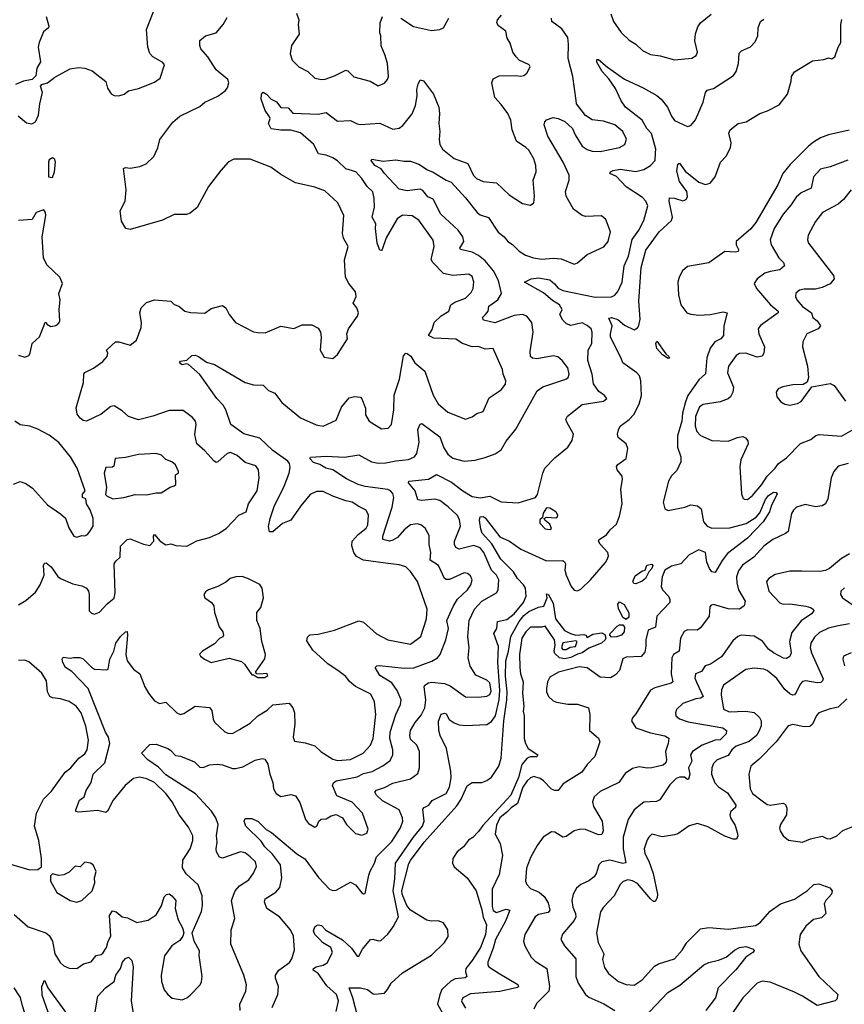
# Model space of a CAD drawing. Extents: x 1839239 to 1929705, y 762242 to 910352.
# Tile 394 of 429: x 1915513 to 1920602, y 876704 to 882785. Entities that reach past the tile are written whole.
import ezdxf

# ---------------------------------------------------------------- set-up
doc = ezdxf.new("R2010")
doc.units = 0

msp = doc.modelspace()

# ---------------------------------------------------------------- linework, layer by layer
at = {"layer": '0CON10XD'}
for points in [[(1915502.3, 882192.3), (1915555, 882148.8), (1915588.3, 882141.7), (1915610, 882155), (1915628, 882195), (1915635.8, 882265), (1915653.8, 882335), (1915640, 882375), (1915650, 882385), (1915685, 882396.2), (1915730.3, 882429.7), (1915825, 882482), (1915875, 882490), (1915915, 882486.7), (1915959.7, 882469.7), (1916044.3, 882404.3), (1916055, 882362.5), (1916077.3, 882327.3), (1916096, 882316), (1916125, 882315.8), (1916157.5, 882325), (1916185, 882346.7), (1916245, 882360), (1916345, 882400), (1916378.8, 882425), (1916406.3, 882506.3), (1916395, 882521.4), (1916333.3, 882555), (1916315, 882576.7), (1916302.5, 882615), (1916295.4, 882725), (1916355, 882876.7)], [(1915676.7, 882805), (1915692.5, 882745), (1915690, 882735), (1915659.3, 882710.7), (1915632, 882645), (1915627.5, 882615), (1915640, 882525), (1915618.8, 882485), (1915611.7, 882438.3), (1915590, 882415), (1915535, 882405.8), (1915486.1, 882383.9)], [(1915505, 879170.8), (1915551.1, 879198.9), (1915609.4, 879250.6), (1915638.1, 879295), (1915662.9, 879355), (1915660, 879415), (1915665, 879429.2), (1915675, 879431.4), (1915706.9, 879406.9), (1915746.9, 879346.9), (1915763.4, 879333.4), (1915840.3, 879300.3), (1915895, 879289.2), (1915925, 879273.8), (1915936.8, 879256.8), (1915941.4, 879235), (1915940.8, 879135), (1915955, 879120), (1915975, 879114.2), (1916005, 879126), (1916051.7, 879178.3), (1916075, 879196), (1916095, 879213.3), (1916102.5, 879245), (1916095.8, 879425), (1916105, 879441.2), (1916132.9, 879465), (1916135, 879533.3), (1916175, 879575.6), (1916195, 879579.4), (1916275.9, 879545.9), (1916315, 879538), (1916340, 879565), (1916338, 879595), (1916345, 879606), (1916379.4, 879565), (1916415, 879541.2), (1916445, 879548.8), (1916477, 879537), (1916545, 879534.2), (1916605, 879567.5), (1916685, 879587.1), (1916738.6, 879611.4), (1916787.4, 879642.6), (1916866, 879725), (1916910, 879745), (1916924.6, 879795.4), (1916977.5, 879875), (1916989.5, 879955), (1916985.6, 880005.6), (1916970.5, 880030.5), (1916905, 880050), (1916855, 880093.3), (1916813, 880113), (1916793.1, 880106.9), (1916735, 880054.3), (1916725, 880051.4), (1916709.8, 880059.8), (1916655, 880121.9), (1916605.3, 880165.3), (1916593.6, 880223.6), (1916600.9, 880285), (1916596.7, 880305), (1916578.8, 880328.8), (1916521.7, 880371.7), (1916435, 880370.8), (1916335, 880335.6), (1916245, 880312.9), (1916184, 880334), (1916145, 880369.2), (1916095, 880400.8), (1916075, 880395.8), (1916015, 880349.2), (1915925, 880306), (1915905, 880310), (1915885, 880324), (1915867.9, 880347.9), (1915861.7, 880388.3), (1915906.4, 880543.6), (1915908.6, 880595), (1915915, 880605.7), (1915967.8, 880632.2), (1916025.9, 880674.1), (1916052.5, 880705), (1916056.2, 880725), (1916047.5, 880745), (1916052.7, 880747.3), (1916103.6, 880796.4), (1916125, 880796), (1916195, 880774.6), (1916234, 880805), (1916261.9, 880885), (1916264.2, 880915), (1916254, 880975), (1916262, 881005), (1916295, 881038), (1916345, 881055.8), (1916445, 881046.7), (1916465, 881026.7), (1916495, 881016.7), (1916532.5, 880985), (1916566.1, 880976.1), (1916655, 880973.1), (1916695, 881000.8), (1916765, 881019.2), (1916785, 881006.2), (1916806, 880965), (1916844.5, 880914.5), (1916955, 880858), (1916982.7, 880852.7), (1917028.3, 880851.7), (1917125, 880892.5), (1917205, 880878), (1917255, 880900), (1917315, 880900), (1917355, 880880), (1917368.8, 880855), (1917374, 880825), (1917366.2, 880745), (1917390.7, 880700.7), (1917445, 880693.3), (1917475, 880716.7), (1917536.7, 880815), (1917532, 880845), (1917542, 880875), (1917596.7, 880955), (1917603.3, 880975), (1917593.3, 881005), (1917570, 881035), (1917589.2, 881075), (1917584.4, 881104.4), (1917544, 881155), (1917524.2, 881195), (1917517.7, 881302.3), (1917540, 881385), (1917511.2, 881435), (1917504.1, 881464.1), (1917512.9, 881575), (1917475.7, 881655), (1917395, 881729.2), (1917335, 881750.8), (1917215, 881778), (1917125, 881828.8), (1917062.5, 881875), (1916935, 881924.3), (1916835, 881924.3), (1916800, 881905), (1916753, 881853), (1916678.6, 881755), (1916607.5, 881625), (1916565, 881590), (1916542.3, 881582.3), (1916465, 881582), (1916392.9, 881547.1), (1916195, 881488.8), (1916167.5, 881495), (1916140.7, 881540.7), (1916133.3, 881605), (1916163.8, 881665), (1916169.2, 881735), (1916153.9, 881866.1), (1916165, 881873.3), (1916195, 881868), (1916255, 881879.2), (1916293.3, 881895), (1916340.5, 881939.5), (1916365.5, 881994.5), (1916378.1, 882045), (1916457.4, 882152.6), (1916500.3, 882189.7), (1916625, 882248.9), (1916655, 882275.8), (1916735, 882311.9), (1916780, 882345), (1916796, 882365), (1916802.5, 882395), (1916797.5, 882415), (1916725.8, 882475.8), (1916674, 882555), (1916630, 882605), (1916623.6, 882626.4), (1916625, 882657.5), (1916660, 882685), (1916725.8, 882705), (1916767.5, 882755), (1916792.3, 882797.7)], [(1916404.4, 876794.4), (1916426.2, 876765), (1916453.1, 876743.1), (1916515, 876731.2), (1916545, 876743.8), (1916565, 876760), (1916625.6, 876824.4), (1916635, 876842.5), (1916639.2, 876875), (1916620, 877005), (1916622.2, 877035), (1916590, 877095), (1916578, 877145), (1916635, 877277.5), (1916641.1, 877315), (1916639.5, 877375), (1916613, 877443), (1916540, 877510), (1916517.5, 877547.5), (1916519.4, 877595), (1916565, 877664), (1916580.9, 877715), (1916580.8, 877745), (1916555, 877797.5), (1916497.5, 877875), (1916454.4, 877955), (1916415, 878005.6), (1916345, 878074.6), (1916297.1, 878097.1), (1916252.1, 878107.9), (1916215, 878099.5), (1916163.6, 878056.4), (1916090, 877965), (1916055, 877896.7), (1916045, 877888.8), (1915995, 877900.6), (1915875, 877890), (1915860, 877895), (1915858.8, 877905), (1915882.5, 877965), (1915910.9, 877985), (1915922.3, 878025), (1915954.6, 878075), (1915965, 878125.6), (1916038.8, 878195), (1916069.5, 878315), (1916061.5, 878355), (1916041.9, 878385), (1915935, 878655.6), (1915835, 878760), (1915795, 878784.4), (1915777.8, 878815), (1915774.3, 878835.7), (1915781.2, 878848.8), (1915825, 878841.1), (1915845, 878845.6), (1915884.3, 878845.7), (1915905, 878838.1), (1915955, 878785.6), (1915973.8, 878775), (1916050.8, 878769.2), (1916058, 878775), (1916068.2, 878835), (1916092.7, 878885), (1916105.5, 878935), (1916135, 878975.8), (1916165, 879003.8), (1916175, 879006.2), (1916178.2, 878985), (1916167.2, 878865), (1916175.9, 878825), (1916215, 878773.5), (1916254.4, 878745), (1916284.5, 878665), (1916306.9, 878625), (1916345, 878579.2), (1916375, 878562.5), (1916415, 878570.8), (1916483.3, 878505), (1916505, 878494.7), (1916525, 878499.6), (1916595, 878545.6), (1916685, 878537.5), (1916699.3, 878519.3), (1916705.8, 878465.8), (1916715, 878446.7), (1916777.6, 878387.6), (1916797.8, 878377.8), (1916825, 878376.7), (1916868.3, 878401.8), (1916935, 878441.5), (1916983.2, 878486.8), (1917039, 878521), (1917075, 878554.3), (1917175, 878563.3), (1917198, 878535), (1917207.8, 878505), (1917210, 878435), (1917199.6, 878355), (1917209.2, 878329.2), (1917275, 878320), (1917335, 878301.4), (1917374.2, 878264.2), (1917445, 878218.8), (1917475, 878209.6), (1917553.3, 878216.7), (1917632, 878255), (1917678.2, 878305), (1917693.9, 878345), (1917711.5, 878495), (1917702.4, 878572.4), (1917678.9, 878618.9), (1917586, 878666), (1917548.5, 878698.5), (1917525, 878729.4), (1917485, 878758.9), (1917415, 878806.2), (1917321.2, 878891.2), (1917285, 878950), (1917288.8, 878971.2), (1917304.2, 878985.8), (1917355, 878990.5), (1917455, 879014.5), (1917605, 879072.5), (1917635, 879064.3), (1917715, 878991.9), (1917785, 878955.6), (1917925, 878927.8), (1917987.5, 878975), (1918023.3, 879085), (1918027.3, 879145), (1917967.1, 879315), (1917925, 879376.7), (1917896.2, 879406.2), (1917855, 879417.8), (1917771.1, 879428.9), (1917635, 879446.5), (1917590.8, 879470.8), (1917575.5, 879495), (1917562.5, 879535), (1917565.4, 879565), (1917600.9, 879605), (1917650, 879645), (1917661.8, 879665), (1917664.6, 879725), (1917651.9, 879755), (1917605, 879777.9), (1917565, 879806.2), (1917525, 879813.8), (1917445, 879842.1), (1917385, 879871.5), (1917345, 879870.6), (1917305, 879852.2), (1917247.1, 879782.9), (1917186.4, 879693.6), (1917135, 879673.3), (1917075, 879621.9), (1917055, 879621.2), (1917047.3, 879655), (1917059.2, 879705), (1917085, 879785.6), (1917142.9, 879897.1), (1917175.9, 879985), (1917181.1, 880018.9), (1917177.3, 880045), (1917167.9, 880057.9), (1917074.2, 880124.2), (1916995, 880200.4), (1916895, 880227.1), (1916815.8, 880285), (1916785.5, 880375), (1916768.5, 880405), (1916729.1, 880445), (1916625, 880592.9), (1916555, 880656), (1916545, 880660), (1916514.4, 880654.4), (1916498.8, 880665), (1916505, 880675.7), (1916545, 880683.3), (1916575, 880711.9), (1916595, 880713.6), (1916615.8, 880705.8), (1916665, 880670), (1916715.5, 880655.5), (1916905, 880544.3), (1916955, 880529.2), (1917015, 880528.8), (1917048.8, 880495), (1917087.8, 880477.8), (1917130.7, 880420.7), (1917245, 880326.9), (1917342.4, 880282.4), (1917385.6, 880274.4), (1917465, 880312.7), (1917498.8, 880391.2), (1917545, 880450), (1917578.3, 880458.3), (1917615, 880454), (1917625, 880443.3), (1917646.1, 880385), (1917647.5, 880345), (1917669.4, 880305), (1917745, 880258), (1917787.4, 880262.6), (1917807.5, 880285), (1917820.9, 880375), (1917822.8, 880467.2), (1917856.9, 880565), (1917880.4, 880709.6), (1917895, 880725.7), (1917905, 880724.4), (1917926.7, 880706.7), (1917950.8, 880665), (1918013.5, 880613.5), (1918065, 880466.2), (1918095, 880412.2), (1918155, 880360.8), (1918265, 880318.8), (1918305, 880332), (1918335, 880353.8), (1918374, 880365), (1918410.9, 880449.1), (1918485, 880500), (1918511.9, 880535), (1918513.6, 880555), (1918497.3, 880595), (1918492.9, 880625), (1918434, 880754), (1918385, 880750.5), (1918345, 880767.1), (1918305, 880765.3), (1918245.8, 880785.8), (1918205, 880811.1), (1918068.3, 880818.3), (1918036.2, 880835), (1918057.4, 880872.6), (1918070, 880915), (1918114.5, 880955.5), (1918160.6, 880985), (1918174.5, 881025), (1918199.1, 881040.9), (1918265, 881064.6), (1918298.9, 881101.1), (1918311.1, 881125), (1918316.2, 881166.2), (1918305, 881200), (1918285, 881213.3), (1918185, 881204.6), (1918128.2, 881218.2), (1918061.5, 881285), (1918051.8, 881305), (1918070, 881385), (1918065, 881424), (1917976.4, 881546.4), (1917935, 881574.5), (1917875, 881576.9), (1917842.9, 881555), (1917775, 881438), (1917749.2, 881365), (1917745, 881358.8), (1917735, 881361.2), (1917719.1, 881405), (1917708.5, 881495), (1917710.4, 881525), (1917687.9, 881565), (1917702.7, 881627.3), (1917700.9, 881680.9), (1917691.4, 881721.4), (1917657.5, 881755), (1917624.6, 881805), (1917587.1, 881845), (1917525.1, 881865.1), (1917475, 881913.5), (1917445, 881931.5), (1917405, 881948.6), (1917356.8, 881956.8), (1917325, 882015.4), (1917245.7, 882085.7), (1917185, 882103.6), (1917125, 882102.7), (1917065, 882110.6), (1917048.2, 882145), (1917057.5, 882175), (1917054.4, 882185), (1917027.9, 882225), (1917002.9, 882295), (1917004, 882325), (1917015, 882337.5), (1917035, 882326), (1917063.6, 882293.6), (1917097.9, 882277.9), (1917125, 882242.5), (1917170, 882240), (1917198.6, 882208.6), (1917355, 882201.8), (1917405, 882211.1), (1917475, 882158.1), (1917555, 882162.7), (1917595, 882141.1), (1917615, 882137.8), (1917735, 882145.6), (1917815, 882108.5), (1917855, 882115.6), (1917877.3, 882132.7), (1917935.8, 882204.2), (1917954.7, 882255), (1917966, 882315), (1917963.5, 882355), (1917972.8, 882387.2), (1917985, 882413.3), (1918005, 882408), (1918065.6, 882325), (1918098.5, 882245), (1918103.8, 882205), (1918098.8, 882145), (1918106.4, 882095), (1918100.9, 882045), (1918106.1, 882013.9), (1918122.9, 881985), (1918195, 881928.9), (1918277.8, 881897.8), (1918313, 881823), (1918332, 881805), (1918372.5, 881785), (1918455, 881776.7), (1918533.1, 881703.1), (1918615, 881649.2), (1918665, 881640), (1918685.8, 881654.2), (1918690.6, 881695), (1918682.2, 881795), (1918700.5, 881845), (1918697.3, 881885), (1918685.4, 881925), (1918655, 881978.6), (1918636.4, 881996.4), (1918579.5, 882035), (1918551.1, 882105), (1918543.8, 882163.8), (1918524.4, 882205), (1918485, 882261.4), (1918444.4, 882305), (1918425.7, 882395), (1918435, 882420), (1918472.4, 882437.6), (1918575, 882440.8), (1918605, 882436.2), (1918625, 882441.2), (1918643.3, 882455), (1918662.5, 882495), (1918656.1, 882506.1), (1918595.6, 882535.6), (1918575.8, 882555), (1918557.1, 882585), (1918539.7, 882639.7), (1918521.5, 882671.5), (1918513.4, 882713.4), (1918467.3, 882747.3), (1918456.9, 882765), (1918460.6, 882785), (1918486.2, 882813.8)], [(1917221.9, 882825), (1917234.4, 882785), (1917230.8, 882755), (1917236.9, 882695), (1917189.4, 882625), (1917182.2, 882575), (1917194.2, 882535), (1917236.2, 882495), (1917291.2, 882465), (1917335, 882424.3), (1917375, 882415.8), (1917397.5, 882417.5), (1917455, 882437.5), (1917525, 882472.9), (1917538.6, 882468.6), (1917575, 882432.9), (1917675, 882405.8), (1917725, 882376), (1917765, 882393.8), (1917782, 882415), (1917788.6, 882435), (1917782.2, 882515), (1917768.8, 882565), (1917743.3, 882623.3), (1917740.8, 882685), (1917734.4, 882705), (1917737.5, 882765), (1917751.2, 882805)], [(1917465, 876660), (1917479.7, 876725), (1917467.6, 876765), (1917408.4, 876818.4), (1917355, 876894.3), (1917324.3, 876915), (1917325.6, 876925), (1917342.2, 876935), (1917384.8, 876945.2), (1917409.7, 876960.3), (1917442.7, 877025), (1917432.7, 877055), (1917382.2, 877085), (1917365, 877103.9), (1917333.8, 877135), (1917325, 877157.5), (1917335, 877182.5), (1917345, 877191.2), (1917355, 877195.5), (1917375, 877191.1), (1917401.7, 877161.8), (1917505, 877102.6), (1917561.2, 877051.2), (1917595, 877002), (1917605, 877001.2), (1917628.8, 877045), (1917678, 877105), (1917692.5, 877107.5), (1917725, 877096.9), (1917741.9, 877098.1), (1917785, 877138.1), (1917817.7, 877182.3), (1917850, 877245), (1917816.7, 877405), (1917828.9, 877478.9), (1917831.6, 877575), (1917943, 877737), (1917998.4, 877805), (1918008.1, 877835), (1918000.4, 877909.6), (1918009.3, 877920.7), (1918037.1, 877935), (1918057.8, 877962.2), (1918145, 878006.7), (1918166.3, 878045), (1918175, 878102.5), (1918173.5, 878143.5), (1918147.7, 878285), (1918107.4, 878365), (1918098.8, 878395), (1918098.1, 878451.9), (1918114.8, 878495.2), (1918135, 878502.9), (1918145, 878497.5), (1918164.2, 878464.2), (1918193.5, 878443.5), (1918225, 878431.1), (1918265, 878426.2), (1918395, 878432.5), (1918425, 878451.1), (1918449.2, 878485), (1918471.8, 878585), (1918475.9, 878645), (1918462.9, 878815), (1918466.9, 878915), (1918438.9, 878995), (1918457.5, 879025), (1918462.4, 879067.6), (1918518.6, 879081.4), (1918565, 879116.5), (1918622.2, 879185), (1918637.5, 879225), (1918634, 879274), (1918622.7, 879295), (1918585, 879333.5), (1918560.7, 879375), (1918482.7, 879452.7), (1918427.5, 879547.5), (1918367.3, 879615), (1918357.8, 879637.8), (1918350, 879695), (1918354.5, 879715.5), (1918373.6, 879716.4), (1918385, 879708.8), (1918475, 879591.3), (1918535, 879563.8), (1918605.2, 879515.2), (1918765, 879443.2), (1918864.4, 879444.4), (1918875, 879437.8), (1918881.5, 879425), (1918876.7, 879385), (1918884.4, 879355), (1918915.5, 879285.5), (1918935, 879261.2), (1918955, 879258), (1918975, 879267.5), (1919034.7, 879325.3), (1919128.1, 879431.9), (1919141.5, 879455), (1919147.5, 879475), (1919142.3, 879495), (1919095, 879546.2), (1919084.7, 879565.3), (1919089.1, 879575), (1919135, 879602.8), (1919156.2, 879633.8), (1919195, 879668.6), (1919215, 879718.8), (1919231.9, 879795), (1919222.5, 879885), (1919233.8, 879945), (1919231.8, 879965), (1919200.6, 880005), (1919196.4, 880025), (1919205, 880038.2), (1919256.2, 880075), (1919265.9, 880135.9), (1919255.6, 880165), (1919207.1, 880205), (1919201.9, 880225), (1919207.4, 880252.6), (1919219.2, 880275), (1919274.7, 880315.3), (1919302.6, 880347.4), (1919335, 880410.8), (1919350, 880465), (1919345.8, 880555.8), (1919337.9, 880585), (1919322.1, 880605), (1919236.1, 880666.1), (1919224.5, 880694.5), (1919160, 880825), (1919158, 880845), (1919169.3, 880895), (1919148.8, 880941.2), (1919165, 880945.4), (1919205, 880934), (1919245, 880899.5), (1919305, 880870.6), (1919325, 880881.5), (1919334.3, 880895.7), (1919342.6, 880935), (1919333.5, 881046.5), (1919348, 881255), (1919378.1, 881361.9), (1919458.8, 881475), (1919535.3, 881545), (1919540.8, 881565), (1919520.4, 881665), (1919524, 881685), (1919555, 881682.3), (1919605, 881666.5), (1919625, 881674.3), (1919635, 881693.3), (1919630.7, 881725), (1919585.2, 881785), (1919568.7, 881848.7), (1919575, 881892.5), (1919585, 881900), (1919619.3, 881849.3), (1919705, 881782), (1919745, 881767.1), (1919775, 881775.6), (1919805.3, 881815), (1919837.4, 881905), (1919875.2, 881945), (1919900, 881995), (1919904.1, 882025), (1919888.5, 882085), (1919896.9, 882105), (1919946.6, 882143.4), (1919996.4, 882153.6), (1920080.9, 882205), (1920128.1, 882221.9), (1920200.6, 882259.4), (1920251.8, 882325), (1920274.5, 882405), (1920275.7, 882435), (1920295, 882462.5), (1920405, 882530.6), (1920475, 882540), (1920505, 882550), (1920525, 882544), (1920543.8, 882555), (1920563.3, 882615), (1920580, 882645), (1920580, 882755), (1920587, 882787)], [(1917865.3, 882795.3), (1917942.1, 882742.1), (1918055, 882719.2), (1918105, 882723.8), (1918128.8, 882735), (1918162, 882795)], [(1918135.4, 878685.4), (1918170.2, 878670.2), (1918265, 878602.5), (1918345, 878600.9), (1918395, 878606.9), (1918415, 878618.6), (1918422.7, 878637.3), (1918415, 878689.6), (1918395, 878706.9), (1918327.2, 878737.2), (1918292.2, 878792.2), (1918280, 878845), (1918286.4, 878905), (1918278.2, 878975), (1918287.5, 879075), (1918318.7, 879145), (1918365.5, 879195), (1918454.4, 879245), (1918466.4, 879265), (1918469.6, 879325), (1918455.5, 879355), (1918425.2, 879385), (1918376.4, 879495), (1918355, 879522.8), (1918315, 879536.8), (1918225, 879515.4), (1918203.6, 879525), (1918196.1, 879545), (1918196.7, 879565), (1918233.1, 879656.9), (1918227.7, 879697.7), (1918213.2, 879725), (1918157.3, 879777.3), (1918105, 879814.7), (1918075, 879823.7), (1917995, 879816.2), (1917970.5, 879820.5), (1917954.1, 879875), (1917912.5, 879925), (1917914, 879935), (1918035, 879947.1), (1918085, 879977.1), (1918178.4, 879928.4), (1918246.9, 879875), (1918305, 879840.7), (1918355, 879833.1), (1918415, 879843.1), (1918485, 879807.8), (1918589.3, 879800.7), (1918696.4, 879833.6), (1918707.5, 879852.5), (1918740.5, 879985), (1918754.4, 880015), (1918815, 880078.9), (1918895, 880146), (1918923.1, 880186.9), (1918930, 880225), (1918888.7, 880298.7), (1918884.3, 880315), (1918892.6, 880337.4), (1918985, 880408.5), (1919115, 880430), (1919136.7, 880445), (1919122.5, 880465), (1919087.9, 880487.9), (1919055, 880536), (1919045.9, 880595.9), (1919019.8, 880679.8), (1919021.8, 880745), (1919043.8, 880786.2), (1919045.5, 880855), (1919039.1, 880875), (1919015, 880897.3), (1918985, 880912.9), (1918915, 880896.9), (1918887.1, 880907.1), (1918865, 880930), (1918845.6, 880965), (1918861.5, 880995), (1918844.6, 881025), (1918800.7, 881050.7), (1918745, 881098.9), (1918627.5, 881165), (1918670, 881185), (1918715, 881191.8), (1918785, 881178.4), (1918814.3, 881154.3), (1918835, 881127.1), (1918865, 881112.1), (1919065, 881071.8), (1919165, 881073.3), (1919185, 881084.2), (1919204.5, 881105.5), (1919231.1, 881165), (1919243.1, 881265), (1919270.4, 881325), (1919292.1, 881427.9), (1919333.8, 881485), (1919364.6, 881545), (1919390, 881635), (1919377.5, 881665), (1919356.8, 881686.8), (1919255, 881752), (1919195, 881817.5), (1919154.3, 881835.7), (1919158.8, 881845), (1919175, 881854.2), (1919218, 881862), (1919315, 881848.2), (1919365, 881859.5), (1919405.4, 881884.6), (1919434.3, 881915), (1919437.7, 881962.3), (1919438.1, 881985), (1919411.3, 882081.3), (1919383.8, 882113.8), (1919355.3, 882165), (1919250.8, 882245), (1919225, 882283.3), (1919189.7, 882359.7), (1919149.3, 882419.3), (1919108.5, 882465), (1919075, 882522), (1919075, 882538.8), (1919085, 882540), (1919141.5, 882491.5), (1919245, 882417.5), (1919360.8, 882365), (1919445, 882316.2), (1919470.9, 882295), (1919511.1, 882245), (1919535, 882189.2), (1919555, 882163.3), (1919633.6, 882126.4), (1919655, 882131.2), (1919682.6, 882167.4), (1919730.8, 882275), (1919744.5, 882335), (1919755, 882350.8), (1919795, 882360), (1919919.1, 882440.9), (1919934, 882465), (1919948.6, 882515), (1919952.2, 882577.8), (1919966.8, 882593.2), (1920022.6, 882617.4), (1920052.6, 882647.4), (1920068.9, 882685), (1920070, 882735), (1920085, 882773.8), (1920105, 882789.2)], [(1918946.4, 882286.4), (1918925.5, 882435), (1918896.7, 882545), (1918900, 882635), (1918895.5, 882675), (1918859.3, 882729.3), (1918796, 882775), (1918794.3, 882795)], [(1919161.9, 882821.9), (1919177.5, 882775), (1919225, 882706.2), (1919275, 882658.8), (1919316.2, 882635), (1919356.2, 882595), (1919405, 882570), (1919465, 882561.1), (1919555, 882537.5), (1919661.7, 882548.3), (1919687.5, 882565), (1919696.4, 882583.6), (1919679.2, 882655), (1919683.2, 882696.8), (1919698.3, 882741.7), (1919714, 882766), (1919780.9, 882819.1)], [(1916873.3, 876665), (1916870.9, 876705), (1916907.5, 876785), (1916912.5, 876825), (1916895.4, 876885), (1916816.5, 877076.5), (1916818.6, 877165), (1916840, 877235), (1916820, 877345), (1916841.4, 877405), (1916868.6, 877435), (1916926.4, 877473.6), (1916955.6, 877515), (1916974.3, 877555), (1916968.1, 877585), (1916935, 877615.6), (1916905, 877640), (1916875, 877645.5), (1916765, 877605.8), (1916745, 877613.8), (1916727.5, 877645), (1916724.3, 877665), (1916731.1, 877705), (1916727.2, 877747.2), (1916736.9, 877815), (1916722.7, 877855), (1916696.9, 877896.9), (1916597.5, 878005), (1916415, 878121.4), (1916369.4, 878169.4), (1916304.2, 878215), (1916264, 878255), (1916315, 878309.1), (1916355, 878310), (1916426.7, 878285), (1916444.2, 878274.2), (1916475, 878240), (1916505, 878235.8), (1916592, 878202), (1916625, 878168.1), (1916645, 878167.3), (1916685, 878182.5), (1916732.3, 878187.7), (1916765, 878183.5), (1916825, 878159.6), (1916845, 878159.6), (1916888.8, 878171.2), (1916965, 878212), (1917008.3, 878221.7), (1917025, 878218.8), (1917045, 878186.7), (1917056.4, 878125), (1917074.4, 878075), (1917079.4, 878035), (1917095, 878006), (1917125, 877987.8), (1917185, 877999.4), (1917215, 877990.8), (1917241.1, 877951.1), (1917275.8, 877845), (1917295, 877821.4), (1917335, 877799.2), (1917346, 877805), (1917359.2, 877835), (1917372.6, 877847.4), (1917405, 877849.2), (1917435, 877868.8), (1917465, 877876.7), (1917505.7, 877855.7), (1917528.6, 877815), (1917585, 877760), (1917625, 877749.2), (1917655, 877762), (1917664.2, 877785), (1917628.9, 877885), (1917565, 877952.5), (1917470.8, 877990.8), (1917442.7, 878055), (1917448.7, 878071.3), (1917465.8, 878085), (1917563.9, 878103.9), (1917595, 878109.3), (1917635, 878129.8), (1917687.1, 878142.9), (1917753.4, 878176.6), (1917799.1, 878210.9), (1917815.5, 878245), (1917816, 878275), (1917797.7, 878345), (1917798.3, 878385), (1917833.7, 878495), (1917862.7, 878555), (1917867.7, 878585), (1917842.9, 878642.9), (1917809.8, 878689.8), (1917735, 878734.4), (1917706.7, 878785), (1917716.1, 878793.9), (1917734.2, 878795.8), (1917885, 878780.5), (1917945, 878781.9), (1918056.3, 878823.7), (1918091.9, 878845), (1918106.8, 878865), (1918143.6, 878955), (1918158.8, 879025), (1918148.8, 879075), (1918189.2, 879165), (1918214.1, 879205.9), (1918275.6, 879265), (1918297.8, 879295), (1918305.5, 879325), (1918295, 879350), (1918275.5, 879365.5), (1918255, 879370), (1918165, 879327.8), (1918145, 879326.9), (1918135, 879334.3), (1918096.9, 879415), (1918045, 879448), (1918049.4, 879495), (1918040.3, 879545), (1918039.2, 879599.3), (1918014.6, 879644.6), (1917988.8, 879665), (1917965, 879672.1), (1917925, 879664.6), (1917885, 879635.4), (1917845, 879588.1), (1917815, 879570.9), (1917795, 879564.6), (1917754.5, 879574.5), (1917753.6, 879595), (1917812.3, 879775), (1917820.8, 879835), (1917815, 879858.6), (1917801.9, 879875), (1917785, 879883.1), (1917645, 879902), (1917601.9, 879915), (1917530.2, 879950.2), (1917445, 880004.6), (1917402, 880015), (1917365, 880037.8), (1917325, 880050), (1917303.3, 880075), (1917307.5, 880082.5), (1917405, 880090.4), (1917516.7, 880083.3), (1917605, 880097.1), (1917683.8, 880053.8), (1917725, 880046.6), (1917772.2, 880047.8), (1917835, 880061.2), (1917912, 880068), (1917949.2, 880085), (1917963.3, 880105), (1917978.7, 880175), (1917970, 880255), (1917985, 880286.7), (1917995, 880292), (1918105, 880209.1), (1918130.4, 880140.4), (1918155, 880102.9), (1918185, 880077.3), (1918255, 880058.5), (1918324.1, 880064.1), (1918385, 880081.9), (1918446.9, 880103.1), (1918485, 880129.2), (1918515, 880182), (1918575, 880256.2), (1918706.7, 880493.3), (1918742, 880518), (1918883.3, 880565), (1918898, 880575), (1918902.9, 880595), (1918895, 880635.8), (1918860.9, 880680.9), (1918833.6, 880703.6), (1918805, 880709.4), (1918705, 880691.1), (1918677.5, 880695), (1918666.2, 880705), (1918663.1, 880735), (1918681.5, 880855), (1918672.5, 880915), (1918643.2, 880953.2), (1918615, 880963.5), (1918565, 880957.7), (1918445, 880914), (1918375, 880930), (1918368.8, 880945), (1918387.1, 880965), (1918403.1, 880985), (1918407.3, 881015), (1918463.3, 881055), (1918485.4, 881095), (1918467.2, 881175), (1918436, 881235), (1918385, 881295.3), (1918345, 881329.4), (1918305, 881348.6), (1918232.9, 881365), (1918229.4, 881375), (1918254.5, 881415), (1918247.1, 881445), (1918218.9, 881485), (1918111.9, 881585), (1918065, 881676.9), (1918031.2, 881691.2), (1918000, 881730), (1917985, 881739.4), (1917905, 881727.3), (1917855, 881739.2), (1917764.3, 881835), (1917743.9, 881863.9), (1917705, 881884.5), (1917681.2, 881915), (1917686.4, 881923.6), (1917755, 881912), (1917835, 881919.4), (1917885, 881910.8), (1917925, 881912), (1917976.7, 881893.3), (1918028.6, 881858.6), (1918065, 881843.8), (1918145, 881793.3), (1918175, 881781.1), (1918264.6, 881685), (1918335.6, 881595), (1918355, 881580.9), (1918405, 881562.5), (1918465, 881472.5), (1918503.3, 881443.3), (1918525, 881414.3), (1918555, 881397.3), (1918595.6, 881355), (1918635, 881331.3), (1918684.4, 881314.4), (1918735.3, 881305.3), (1918805, 881312.7), (1918855, 881308.9), (1918935, 881276), (1918955, 881283.8), (1919015.6, 881334.4), (1919118.3, 881381.7), (1919144.3, 881415), (1919159.1, 881475), (1919131.2, 881551.2), (1919103.6, 881573.6), (1919005, 881569.2), (1918985, 881576), (1918930, 881615), (1918885.6, 881695), (1918882.2, 881725), (1918904.6, 881795), (1918903.8, 881825), (1918866.2, 881906.2), (1918772.3, 882065), (1918749.2, 882135), (1918753.8, 882155), (1918765, 882166.2), (1918805, 882181.2), (1918835.8, 882175.8), (1918877.3, 882157.3), (1918923.8, 882113.8), (1918940.6, 882075), (1918984.8, 882004.8), (1919015, 881983.1), (1919045, 881972.2), (1919095, 881970.6), (1919213.8, 881996.2), (1919247.1, 882015), (1919257.9, 882047.9), (1919235.8, 882095), (1919185.8, 882135), (1919115, 882158.8), (1919046.8, 882166.8), (1919004.4, 882194.4), (1918950, 882265), (1918946.4, 882286.4)], [(1920631.9, 882101.9), (1920505, 882073.1), (1920456, 882055), (1920411.4, 882028.6), (1920381.1, 882005), (1920268.9, 881891.1), (1920222.2, 881835), (1920191.5, 881765), (1920055, 881531.8), (1920025, 881493.9), (1919934.2, 881415), (1919934.1, 881395), (1919950, 881365), (1919946.7, 881353.3), (1919931.5, 881348.5), (1919865, 881352.6), (1919765, 881283.4), (1919635, 881260.4), (1919602.7, 881235), (1919582.7, 881195), (1919574.6, 881165), (1919577.9, 881085), (1919592.7, 881025), (1919630, 880975), (1919655, 880966.2), (1919705, 880960.8), (1919775, 880963.9), (1919855, 880981.2), (1919880, 880975), (1919857.7, 880895), (1919857.1, 880835), (1919839.4, 880815), (1919803.5, 880795), (1919775, 880757.5), (1919753.4, 880696.6), (1919745, 880598.6), (1919705, 880560.8), (1919664.5, 880504.5), (1919636, 880465), (1919622.3, 880425), (1919603.9, 880355), (1919598.5, 880305), (1919572.4, 880215), (1919572.6, 880145), (1919594.1, 880085), (1919592.9, 880055), (1919568.7, 880001.3), (1919535, 879967.5), (1919517.8, 879935), (1919484.7, 879805), (1919495, 879764.3), (1919515, 879754.6), (1919617.5, 879775), (1919655, 879788.2), (1919695, 879782.9), (1919719.1, 879765), (1919732.9, 879685), (1919755, 879658), (1919785, 879645.8), (1919895, 879646.6), (1919995.8, 879674.2), (1920057.3, 879712.7), (1920081.4, 879738.6), (1920115, 879822.5), (1920133.5, 879846.5), (1920165, 879867.1), (1920182.5, 879865), (1920186.7, 879855), (1920152.3, 879787.7), (1920140.3, 879745), (1920101.6, 879685), (1920005, 879582.5), (1919882, 879488), (1919848.2, 879445), (1919805, 879370.8), (1919785, 879375.8), (1919770, 879395), (1919754.5, 879435), (1919745.7, 879495), (1919705, 879510.6), (1919645, 879479.2), (1919593.8, 879425), (1919535, 879410.4), (1919494.3, 879385), (1919477.1, 879345), (1919470.8, 879285), (1919479.5, 879265), (1919516.2, 879225), (1919525.4, 879205), (1919526.1, 879185), (1919445, 879100.8), (1919437.3, 879032.7), (1919390.8, 879015), (1919377.5, 878955), (1919376.2, 878916.2), (1919370, 878880), (1919348.2, 878851.8), (1919255, 878848.8), (1919235, 878837.5), (1919213.8, 878765), (1919190.5, 878739.5), (1919158.8, 878721.2), (1919095, 878723.8), (1919015, 878782.5), (1918965, 878788.2), (1918838, 878755), (1918784.6, 878725.4), (1918770, 878695), (1918763.6, 878655), (1918763.8, 878633.8), (1918777.1, 878605), (1918805, 878579.4), (1918825, 878570), (1918895, 878558.1), (1918955, 878557.5), (1919022.5, 878535), (1919032, 878495), (1919030, 878395), (1919085, 878348.8), (1919094, 878325), (1919062.2, 878235), (1919014.8, 878185.2), (1918981.7, 878138.3), (1918867.1, 878065), (1918836.2, 878025), (1918815.7, 878024.3), (1918795, 878032.2), (1918745.4, 878085), (1918725, 878098.4), (1918685, 878110.4), (1918665, 878103.1), (1918645, 878084.6), (1918618.6, 878045), (1918585, 877944.5), (1918545, 877917.8), (1918519.9, 877890.1), (1918475, 877855.9), (1918455, 877811.2), (1918448.1, 877755), (1918477.2, 877697.2), (1918492.4, 877622.4), (1918470.9, 877505), (1918429.5, 877415), (1918427.8, 877307.8), (1918435, 877283.3), (1918455, 877270.9), (1918515, 877291.8), (1918536.9, 877285), (1918511.3, 877218.7), (1918449.7, 877105), (1918435, 877050), (1918401.1, 876965), (1918401.1, 876945), (1918407.5, 876935), (1918465, 876898.2), (1918586.7, 876826.7), (1918591.2, 876815), (1918585, 876807.5), (1918475, 876782.9), (1918295, 876769.4), (1918248, 876745), (1918240, 876725), (1918242.5, 876715), (1918265, 876680)], [(1915715, 881810), (1915727.5, 881845), (1915732.5, 881905), (1915726.7, 881925), (1915715, 881932.5), (1915695, 881920), (1915690, 881905), (1915690, 881815), (1915715, 881810)], [(1920623, 881917), (1920514.5, 881875.5), (1920455, 881861.9), (1920411.8, 881815), (1920396.7, 881745), (1920335, 881716.5), (1920305, 881690), (1920271.2, 881638.8), (1920224.4, 881585), (1920168.8, 881495), (1920143.5, 881425), (1920151.1, 881395), (1920198.8, 881315), (1920225.8, 881285), (1920232, 881265), (1920205, 881239.6), (1920145, 881230.6), (1920111.3, 881218.7), (1920065, 881183.8), (1920046, 881155), (1920060, 881125), (1920147.5, 881025), (1920193.5, 880985), (1920193.5, 880975), (1920085, 880895.6), (1920071.4, 880875), (1920074.5, 880845), (1920110, 880765), (1920106, 880725), (1920095, 880706.2), (1920065, 880701.2), (1919995, 880726.2), (1919955, 880722.7), (1919935, 880711.4), (1919888.1, 880645), (1919881.2, 880605), (1919917.5, 880515), (1919913.8, 880485), (1919898.8, 880455), (1919885.7, 880444.3), (1919835, 880424.2), (1919731.4, 880408.6), (1919707.5, 880395), (1919683.2, 880335), (1919682.1, 880275), (1919692.7, 880242.7), (1919715, 880218.1), (1919785, 880185.8), (1919885, 880182.9), (1919942.5, 880205), (1919975, 880210), (1919992.3, 880202.3), (1920006.2, 880185), (1920009.2, 880165), (1919964.1, 880065.9), (1919956.8, 880023.2), (1919966.8, 879856.8), (1919975, 879832.5), (1919985, 879823.3), (1920005, 879822), (1920035, 879845.8), (1920092.5, 879915), (1920125.4, 879965), (1920175.6, 880015), (1920195, 880044), (1920245, 880080), (1920332.3, 880167.7), (1920395, 880191.8), (1920426.4, 880216.4), (1920446.2, 880223.8), (1920585, 880213.8), (1920685, 880271.2)], [(1920645, 881734), (1920597.1, 881675), (1920565, 881645.6), (1920467.5, 881595), (1920425, 881538.6), (1920378.6, 881455), (1920375.7, 881425), (1920380.6, 881405), (1920535.6, 881205), (1920539.5, 881185), (1920515, 881152.9), (1920465, 881130.5), (1920425, 881120.4), (1920355, 881121.4), (1920325, 881114.2), (1920303.2, 881096.8), (1920300.6, 881075), (1920309.4, 881055), (1920345, 881014.5), (1920399.5, 880975), (1920407.1, 880945), (1920435.2, 880925.2), (1920455.3, 880895), (1920440, 880875), (1920370.8, 880845), (1920346.9, 880795), (1920344.5, 880765), (1920375.6, 880645), (1920381.2, 880575), (1920373.6, 880546.4), (1920348.3, 880531.7), (1920285, 880530), (1920222.2, 880517.8), (1920194.2, 880505), (1920180.5, 880485), (1920185.6, 880455), (1920209.4, 880425), (1920235, 880411.2), (1920265, 880404.6), (1920313.8, 880415), (1920335, 880426.5), (1920401.7, 880518.3), (1920515, 880537.8), (1920538.6, 880525), (1920608.9, 880428.9)], [(1915505, 880713.3), (1915545, 880701.2), (1915568.3, 880711.7), (1915578, 880725), (1915590, 880785), (1915635, 880827.5), (1915670, 880915), (1915675, 880917.5), (1915680, 880905), (1915705, 880890), (1915735, 880896.7), (1915755, 880910), (1915761.2, 880925), (1915756, 880995), (1915761.4, 881055), (1915754, 881095), (1915776.2, 881155), (1915760, 881195), (1915680.7, 881270.7), (1915658.5, 881315), (1915650.6, 881445), (1915673.3, 881575), (1915672.5, 881595), (1915661.7, 881611.7), (1915613.3, 881595), (1915588.6, 881551.4), (1915505, 881545.7)], [(1919515, 880693.1), (1919479.2, 880715), (1919445.5, 880755), (1919439.2, 880785), (1919445, 880798.8), (1919500.6, 880720.6), (1919520, 880705), (1919522.5, 880695), (1919515, 880693.1)], [(1915475, 879916.7), (1915515, 879932.5), (1915549.7, 879919.7), (1915591.3, 879891.3), (1915685, 879788), (1915765, 879733.8), (1915795.6, 879705.6), (1915815, 879646.7), (1915845.9, 879595.9), (1915865, 879588.8), (1915895, 879600), (1915915, 879597.5), (1915930, 879605), (1915945, 879623.8), (1915965, 879656.7), (1915965.3, 879705.3), (1915948.3, 879758.3), (1915923.8, 879795), (1915920, 879825), (1915900, 879835), (1915900, 879855), (1915916.7, 879875), (1915866.7, 880015), (1915825.4, 880085.4), (1915755, 880173.3), (1915695, 880220), (1915625, 880256), (1915575, 880273.8), (1915515, 880283.8), (1915482.5, 880305)], [(1916087, 879827), (1916155, 879833.8), (1916225, 879853.3), (1916295, 879851.4), (1916355, 879863.3), (1916385, 879862.7), (1916442, 879898), (1916465, 879905.6), (1916475.6, 879915), (1916474, 879975), (1916492.5, 879987.5), (1916493.3, 879995), (1916474.4, 880035), (1916451.2, 880055), (1916415, 880068), (1916386.7, 880095), (1916355, 880105.7), (1916245, 880099.4), (1916165, 880080.8), (1916102.5, 880075), (1916092.5, 880027.5), (1916085, 880021.9), (1916045, 880018.8), (1916032.9, 879985), (1916048.8, 879895), (1916042.5, 879852.5), (1916051.7, 879841.7), (1916087, 879827)], [(1920625.3, 880044.7), (1920565, 880028.5), (1920536.5, 879995), (1920520.6, 879955), (1920500, 879825), (1920486.7, 879795), (1920465, 879783.8), (1920425, 879775.6), (1920360.5, 879790.5), (1920308, 879775), (1920287.5, 879755), (1920277.1, 879735), (1920255.6, 879624.4), (1920238.9, 879611.1), (1920160, 879575), (1920105, 879534.5), (1920044.3, 879465.7), (1919974.3, 879415.7), (1919949.4, 879380.6), (1919937.5, 879345), (1919937.9, 879307.9), (1919949.3, 879265), (1919989.6, 879195), (1919984.6, 879165), (1919955, 879143.9), (1919885, 879147.2), (1919795, 879172.5), (1919780, 879170), (1919771.4, 879158.6), (1919767.8, 879102.2), (1919715, 879029.4), (1919694.6, 879015.4), (1919635, 879016.7), (1919613.6, 879006.4), (1919590.5, 878965), (1919582.9, 878885), (1919547.5, 878865), (1919536.7, 878845), (1919533.3, 878745), (1919542.9, 878695), (1919532.9, 878687.1), (1919431.9, 878658.1), (1919406, 878645), (1919315, 878498), (1919295.6, 878474.4), (1919289.2, 878455), (1919315, 878411.1), (1919405, 878380), (1919495, 878363.3), (1919518.3, 878348.3), (1919515.7, 878315), (1919499.1, 878265), (1919505.4, 878214.6), (1919501.4, 878195), (1919485, 878181.8), (1919415, 878165.6), (1919385, 878163.3), (1919335, 878170.9), (1919295, 878160.6), (1919250.3, 878129.7), (1919210, 878075), (1919095, 878018.6), (1919057.5, 877985), (1919048.1, 877955), (1919053.3, 877925), (1919108.5, 877835), (1919113.3, 877775), (1919105, 877752.9), (1919085, 877750), (1919005, 877783.8), (1918975, 877786.8), (1918935, 877775.4), (1918885, 877740.8), (1918865, 877735.8), (1918815, 877767.1), (1918795, 877770), (1918742.7, 877737.3), (1918706.2, 877685), (1918665, 877610), (1918639.6, 877545), (1918634.4, 877465), (1918642.9, 877445), (1918665, 877420), (1918717.7, 877397.7), (1918750, 877370), (1918775, 877331.4), (1918785.4, 877285), (1918775, 877271.5), (1918715, 877258.5), (1918695, 877244.4), (1918630, 877135), (1918622.5, 877095), (1918631.1, 877065), (1918670, 876995), (1918695, 876970), (1918765.5, 876925), (1918781.8, 876815), (1918778.1, 876785), (1918701.4, 876708.6), (1918685.6, 876675)], [(1918783.6, 879636.4), (1918795, 879643.3), (1918785, 879670), (1918753.8, 879693.8), (1918750, 879705), (1918765, 879713.3), (1918821.2, 879708.8), (1918832.5, 879715), (1918833.3, 879725), (1918823, 879743), (1918806.1, 879756.1), (1918785, 879767.5), (1918765, 879770), (1918743, 879737), (1918738.3, 879711.7), (1918723, 879697), (1918723.3, 879675), (1918755, 879641.2), (1918783.6, 879636.4)], [(1920635, 879486.9), (1920585, 879457.1), (1920510, 879395), (1920485, 879383.6), (1920452, 879378), (1920340.2, 879379.8), (1920265, 879378.9), (1920175, 879358.1), (1920136, 879335), (1920122.5, 879315), (1920135.5, 879255), (1920205, 879183.2), (1920225, 879175.3), (1920265, 879178.4), (1920365, 879164.1), (1920394.2, 879155), (1920410, 879145), (1920414, 879135), (1920400, 879115), (1920335, 879071.8), (1920278.5, 879001.5), (1920263.1, 878945), (1920273.6, 878875), (1920265, 878851.4), (1920245, 878840.9), (1920227.5, 878842.5), (1920165, 878874), (1920135, 878896.9), (1920097.2, 878947.2), (1920045, 878978.8), (1919965, 878983.3), (1919944, 878975), (1919915, 878950), (1919845, 878850), (1919776.2, 878805), (1919744, 878795), (1919720.8, 878759.2), (1919684.1, 878745.9), (1919679.1, 878719.1), (1919691.2, 878688.8), (1919730, 878605), (1919716, 878595), (1919685, 878591.2), (1919605, 878562.2), (1919565.6, 878525), (1919560, 878505), (1919562.9, 878485), (1919585, 878466.5), (1919639, 878449), (1919852.3, 878412.3), (1919874.5, 878395), (1919872.7, 878375), (1919835, 878338.4), (1919805, 878334.7), (1919725, 878305.7), (1919665.5, 878265), (1919653.3, 878245), (1919661.2, 878205), (1919640, 878165), (1919648.8, 878125), (1919640, 878095), (1919635, 878092.5), (1919615, 878106.7), (1919585, 878106.7), (1919565, 878098.8), (1919525, 878060), (1919463.8, 877966.2), (1919442.6, 877957.4), (1919365, 877952.5), (1919305.3, 877904.7), (1919267.7, 877845), (1919237.1, 877737.1), (1919238, 877665), (1919252.8, 877577.2), (1919235, 877573.2), (1919155.3, 877594.7), (1919105.4, 877584.6), (1919087.1, 877565), (1919072.8, 877517.2), (1919058.3, 877491.7), (1919025, 877467.1), (1918976.2, 877445), (1918948.7, 877421.3), (1918928.6, 877385), (1918920.6, 877345), (1918925.5, 877305), (1918943.9, 877265), (1918945.7, 877244.3), (1918935, 877221.5), (1918862, 877138), (1918853.1, 877105), (1918874.3, 877065), (1918944.5, 876985), (1918945, 876876.7), (1918959.5, 876835), (1919004.5, 876764.5), (1919025, 876747.5), (1919116.9, 876706.9), (1919186, 876666)], [(1919315, 879302), (1919302.5, 879302.5), (1919296, 879315), (1919310.4, 879349.6), (1919351.7, 879378.3), (1919372.5, 879385), (1919383.9, 879416.1), (1919415, 879422.9), (1919420, 879415), (1919415, 879395.7), (1919395.8, 879374.2), (1919375, 879333.6), (1919355, 879318.1), (1919315, 879302)], [(1916982, 878722), (1917025, 878722), (1917044.3, 878735), (1917038.3, 878748.3), (1916993.1, 878743.1), (1916976.2, 878746.2), (1916967.5, 878755), (1917025, 878837.5), (1917030, 878865), (1917008, 878945), (1916996, 879025), (1916976, 879075), (1916976.7, 879125), (1917000, 879155), (1917017.5, 879215), (1917010, 879275), (1916995, 879296), (1916925, 879332.5), (1916885.7, 879345.7), (1916845.8, 879344.2), (1916812.5, 879335), (1916785, 879312), (1916735, 879284.2), (1916678.8, 879265), (1916658.3, 879251.7), (1916648.6, 879235), (1916655.8, 879215), (1916695.3, 879185.3), (1916710, 879165), (1916715.6, 879125), (1916743.2, 879035), (1916766, 879005), (1916770, 878985), (1916765.4, 878974.6), (1916745, 878964), (1916715, 878931.2), (1916640, 878885), (1916623, 878867), (1916627.5, 878855), (1916652.5, 878835), (1916695, 878816.2), (1916805, 878841.9), (1916880.7, 878820.7), (1916900.8, 878805), (1916945, 878740), (1916955, 878740), (1916982, 878722)], [(1917598.9, 876625), (1917569.3, 876745), (1917546.2, 876805), (1917615, 876806.9), (1917658.2, 876795), (1917695, 876768.1), (1917705, 876766.8), (1917765, 876774), (1917783.5, 876796.5), (1917805.6, 876834.4), (1917875, 876898), (1918055, 877007.1), (1918134.3, 877085), (1918156.2, 877123.8), (1918154.6, 877165), (1918127.4, 877207.4), (1918095, 877219.8), (1918051.3, 877218.7), (1918025, 877224.8), (1917925.2, 877285), (1917902.3, 877315), (1917872.4, 877385), (1917870.2, 877405), (1917915, 877574.2), (1917925, 877593.3), (1918008.9, 877705), (1918209.8, 877930.2), (1918237.9, 877972.1), (1918275, 878053.8), (1918305, 878073.3), (1918365, 878073.3), (1918395, 878086), (1918425, 878107.1), (1918469.3, 878175), (1918483.7, 878225), (1918500.5, 878455), (1918518.9, 878585), (1918521, 878635), (1918511.4, 878731.4), (1918513.6, 878825), (1918530.2, 878885), (1918543.6, 878976.4), (1918595, 879067.6), (1918624.8, 879105), (1918655, 879130.2), (1918715, 879156.4), (1918746.8, 879163.2), (1918767.5, 879215), (1918765, 879240), (1918775, 879237.5), (1918805, 879181.2), (1918820.4, 879085), (1918875, 879013.8), (1918912.5, 878995), (1918945, 878983.3), (1918995, 878988.8), (1919007.5, 878985), (1919015, 878970), (1919050, 878990), (1919105, 878997.5), (1919125, 878987.5), (1919130.5, 878965), (1919127.1, 878955), (1919102.7, 878935), (1919025, 878903.1), (1918985, 878875.3), (1918955, 878867.3), (1918915, 878846.3), (1918875, 878838.8), (1918843.7, 878843.7), (1918815, 878870.5), (1918810.7, 878885), (1918817.2, 878925), (1918813.5, 878955), (1918755, 879040), (1918736.2, 879033.8), (1918665, 879032.5), (1918635.8, 879005), (1918610.8, 878965), (1918598.1, 878865), (1918599.2, 878785), (1918603.1, 878745), (1918619.4, 878695), (1918615.8, 878625.8), (1918624.2, 878545), (1918620, 878515), (1918626.2, 878485), (1918626.2, 878345), (1918633.8, 878315), (1918651.8, 878285), (1918710.8, 878245), (1918705, 878232.9), (1918665, 878233.3), (1918645.5, 878225), (1918612.5, 878185), (1918591.9, 878105), (1918543.8, 877995), (1918370.9, 877809.1), (1918345, 877771.6), (1918309.6, 877735), (1918282.1, 877717.9), (1918252.5, 877677.5), (1918211.8, 877645), (1918186.2, 877605), (1918183.3, 877575), (1918195, 877552.5), (1918275, 877486.2), (1918329.2, 877405), (1918365, 877288.6), (1918372.5, 877242.5), (1918393.3, 877195), (1918386.9, 877135), (1918355.6, 877055), (1918305.8, 876975), (1918266.1, 876925), (1918264.7, 876904.7), (1918272.9, 876875), (1918261.5, 876868.5), (1918200.9, 876860.9), (1918173.4, 876846.6), (1918118.4, 876795), (1918104.8, 876765.2), (1918091.9, 876705), (1918130.3, 876635)], [(1920604.1, 879275.9), (1920580.8, 879255), (1920579.2, 879235), (1920590.8, 879215), (1920708.5, 879135)], [(1919255, 879081.2), (1919235, 879092.5), (1919208.9, 879148.9), (1919204.6, 879175), (1919215, 879189.1), (1919243.4, 879173.4), (1919271.7, 879121.7), (1919271.2, 879095), (1919255, 879081.2)], [(1920634.5, 879054.5), (1920565, 879040.8), (1920505, 879027.5), (1920449.6, 879000.4), (1920417.7, 878972.3), (1920395.4, 878935), (1920391.8, 878905), (1920399.4, 878875), (1920471.4, 878715), (1920468.2, 878701.8), (1920457.4, 878692.6), (1920435, 878689.5), (1920365, 878701.9), (1920345, 878698.6), (1920328.9, 878681.1), (1920305, 878629.2), (1920295, 878615.8), (1920285, 878613.5), (1920265, 878622.1), (1920235, 878648.8), (1920185, 878716.2), (1920125.3, 878765.3), (1920105, 878773.8), (1920045, 878780.6), (1919995, 878771.5), (1919856.9, 878675), (1919843.5, 878646.5), (1919842.7, 878615), (1919857.3, 878527.3), (1919891.5, 878511.5), (1919995, 878515.3), (1920045, 878506.5), (1920079.4, 878475), (1920088.5, 878455), (1920088.2, 878425), (1920076.7, 878393.3), (1920059.6, 878365), (1920015, 878326.6), (1919935, 878298.8), (1919908.2, 878275), (1919885, 878241.6), (1919816.5, 878213.5), (1919795, 878191.4), (1919783.9, 878165), (1919782.8, 878125), (1919803, 878073), (1919825, 878047.9), (1919880.6, 878010.6), (1919932.3, 877935), (1919930.1, 877919.9), (1919902.3, 877895), (1919894.6, 877875), (1919900, 877855), (1919927.7, 877807.7), (1919941.1, 877765), (1919944.2, 877745), (1919935.7, 877724.3), (1919916, 877724), (1919865, 877741.8), (1919760.7, 877800.7), (1919695, 877820), (1919645, 877806.9), (1919575, 877757.5), (1919555, 877750.3), (1919478.1, 877738.1), (1919415, 877754.2), (1919395, 877737.5), (1919385, 877720), (1919366.2, 877665), (1919370.5, 877635), (1919395, 877588.8), (1919422.9, 877512.9), (1919449.2, 877385), (1919447.4, 877362.6), (1919435, 877338.8), (1919425, 877340), (1919405, 877356.5), (1919325, 877450.4), (1919295, 877466.7), (1919265, 877472.9), (1919237.7, 877462.3), (1919219.4, 877445), (1919182.5, 877375), (1919115.6, 877305), (1919097.5, 877275), (1919073.6, 877145), (1919082.7, 877085), (1919117.1, 877015), (1919110.6, 876980.6), (1919121.3, 876931.3), (1919145.7, 876895), (1919208, 876845), (1919255, 876825.7), (1919305, 876822), (1919355, 876856.2), (1919430.3, 876939.7), (1919456.2, 876955), (1919554.6, 876985.4), (1919601.5, 877038.5), (1919629.4, 877085), (1919715, 877170), (1919765, 877178.9), (1919885, 877167.8), (1920055, 877190), (1920085, 877210.8), (1920145, 877278.5), (1920209.2, 877325), (1920295, 877354.5), (1920375, 877408.1), (1920415, 877444.3), (1920445, 877448), (1920512.7, 877422.7), (1920526.7, 877405), (1920523.8, 877385), (1920488, 877345), (1920478, 877325), (1920488.8, 877265), (1920461.2, 877238.8), (1920412.7, 877227.3), (1920365, 877186.2), (1920330, 877135), (1920320.8, 877075), (1920333.8, 877033.8), (1920445.3, 876875.3), (1920561.4, 876765), (1920556.7, 876735), (1920544.7, 876725.3), (1920435, 876696.9), (1920344.7, 876754.7), (1920295, 876779.2), (1920145, 876841.8), (1920095, 876846.9), (1920065, 876834.3), (1919975.6, 876745), (1919878.6, 876601.4)], [(1919165, 878970.8), (1919155.5, 878985), (1919156.9, 878995), (1919200.7, 879039.3), (1919215, 879047.1), (1919235, 879048), (1919245, 879032.5), (1919243.1, 879005), (1919227.5, 878985), (1919195, 878972.9), (1919165, 878970.8)], [(1918885, 878894.6), (1918909.2, 878910.8), (1918942, 878915), (1918952.5, 878945), (1918945, 878950), (1918865, 878936.2), (1918855.8, 878905), (1918865, 878895.8), (1918885, 878894.6)], [(1920645, 878875.6), (1920596.7, 878855), (1920593.8, 878835), (1920603.1, 878795)], [(1915435.7, 877575.7), (1915575, 877533.8), (1915625, 877537.5), (1915646.4, 877553.6), (1915646.1, 877603.9), (1915631.5, 877715), (1915603.3, 877805), (1915616.4, 877885), (1915658.8, 877971.2), (1915708.5, 878021.5), (1915792.9, 878137.1), (1915828.1, 878165), (1915877.3, 878225), (1915915, 878251.3), (1915928.4, 878275), (1915936.2, 878335), (1915921.1, 878421.1), (1915892.1, 878505), (1915861.9, 878545), (1915817.5, 878575), (1915765, 878590.8), (1915715, 878596.4), (1915697.5, 878605), (1915683.8, 878635), (1915677.6, 878702.4), (1915649.5, 878749.5), (1915568.9, 878818.9), (1915545, 878829.2), (1915505, 878827.1)], [(1917070, 876685), (1917105.4, 876765), (1917109.1, 876815), (1917091.5, 876865), (1917091.6, 876885), (1917112.7, 876915), (1917177.3, 876962.7), (1917191.5, 876985), (1917208.7, 877041.3), (1917202.2, 877125), (1917184.7, 877165), (1917116.2, 877245), (1917037.1, 877295), (1917023.1, 877336.9), (1917027.1, 877355), (1917093.4, 877396.6), (1917117.5, 877425), (1917129.8, 877485), (1917121.2, 877565), (1917072.1, 877632.1), (1917025, 877676.2), (1917002.3, 877712.3), (1916909.2, 877805), (1916898, 877835), (1916905, 877851.2), (1916945, 877850.8), (1916985, 877832.9), (1917033.4, 877783.4), (1917065.7, 877765), (1917223, 877633), (1917271.8, 877601.8), (1917357.6, 877487.6), (1917425, 877414.4), (1917445, 877408.1), (1917465, 877410), (1917555, 877458.8), (1917585, 877441.1), (1917625, 877393.1), (1917635, 877386.2), (1917645, 877388.8), (1917667.6, 877502.4), (1917675, 877527.5), (1917703.1, 877575), (1917715.5, 877615), (1917810.1, 877709.9), (1917862.3, 877795), (1917876.9, 877835), (1917875.3, 877855.3), (1917854.4, 877905), (1917751.7, 877961.7), (1917714.4, 877995), (1917704.3, 878015), (1917714, 878026), (1917765, 878043.2), (1917815, 878070.3), (1917925, 878096.8), (1917970.6, 878129.4), (1917981.1, 878165), (1917980, 878265), (1917964.5, 878305), (1917925, 878342), (1917920.4, 878365), (1917925.5, 878395), (1917952.7, 878445), (1917990.1, 878489.9), (1918012.4, 878535), (1918019.5, 878585), (1918009.1, 878665), (1918013.5, 878675), (1918035, 878690.3), (1918055, 878694.3), (1918135.4, 878685.4)], [(1920618.6, 878591.4), (1920565, 878540), (1920515, 878529.5), (1920445, 878504.2), (1920431.4, 878488.6), (1920405.4, 878434.6), (1920389.8, 878420.2), (1920355, 878417.3), (1920285, 878431.9), (1920256.2, 878425), (1920180.8, 878325), (1920075, 878215.6), (1920025, 878174), (1920012.5, 878125), (1920020.6, 878035), (1920035.5, 878005.5), (1920095, 877960), (1920125, 877938.8), (1920145, 877933.8), (1920225, 877946), (1920238.8, 877938.8), (1920247.5, 877915), (1920245.7, 877875), (1920207.5, 877815), (1920202.9, 877792.9), (1920206.2, 877775), (1920225.7, 877745.7), (1920257.7, 877717.7), (1920345, 877706), (1920394.4, 877725.6), (1920465, 877742.5), (1920495, 877728.6), (1920515, 877726.4), (1920555.7, 877745), (1920593.2, 877776.8), (1920655, 877802)], [(1915865, 877334.2), (1915896.7, 877345), (1915960, 877405), (1915976.2, 877455), (1915974.1, 877485.9), (1915983.8, 877525), (1915965.8, 877565), (1915950, 877575), (1915915, 877582), (1915885.9, 877554.1), (1915855, 877556.7), (1915818.8, 877521.2), (1915785, 877503.8), (1915755, 877500), (1915715, 877510), (1915703, 877497), (1915703.3, 877465), (1915742.5, 877395), (1915825, 877346.2), (1915865, 877334.2)], [(1915478.3, 877258.3), (1915565, 877183.6), (1915673.8, 877145), (1915695, 877128.6), (1915714.5, 877095), (1915728.5, 877015), (1915762.4, 876962.4), (1915785, 876941.4), (1915816.8, 876926.8), (1915865, 876925.7), (1915906.4, 876953.6), (1915954.1, 876965.9), (1915984, 877005), (1916015, 877011.4), (1916025, 877020), (1916048.9, 877055), (1916059.1, 877095), (1916075.5, 877125), (1916066.8, 877253.2), (1916085, 877282.2), (1916107.1, 877275), (1916145.3, 877245.3), (1916177.7, 877237.7), (1916235, 877209.5), (1916305, 877222.9), (1916355, 877257.5), (1916387.8, 877312.2), (1916405, 877368), (1916417.9, 877382.1), (1916435, 877385.7), (1916452, 877375), (1916475.8, 877345), (1916472.1, 877295), (1916490, 877225), (1916516.9, 877176.9), (1916526, 877145), (1916520, 877125), (1916501.3, 877098.7), (1916452.5, 877065), (1916405.6, 877004.4), (1916385.7, 876885), (1916388.6, 876845), (1916404.4, 876794.4)], [(1919365, 876620.4), (1919513.3, 876776.8), (1919587.8, 876822.2), (1919735, 876947.7), (1919765, 876962.5), (1919825, 876976.2), (1919872.5, 876995), (1919925, 877037.8), (1919955.7, 877055), (1919995, 877061.9), (1920041.2, 877045), (1920046.2, 877035), (1920038, 877025), (1919995, 876995.5), (1919932.7, 876917.3), (1919823.5, 876805), (1919806.7, 876745), (1919748.4, 876665)], [(1915976.9, 876645), (1915995.3, 876754.7), (1916042.5, 876805), (1916096.2, 876845), (1916106.4, 876885), (1916135.3, 876924.7), (1916146.7, 876965), (1916165, 876986.5), (1916185, 876995.8), (1916204.5, 876974.5), (1916213.6, 876935), (1916199.6, 876725), (1916227.4, 876557.4)], [(1915687.8, 876655), (1915651.2, 876761.2), (1915649.2, 876815), (1915665, 876853.3), (1915686.9, 876806.9), (1915825, 876617.1)], [(1915485, 876292), (1915522.5, 876345), (1915532.3, 876375), (1915560.9, 876505), (1915554.6, 876545), (1915557.7, 876605), (1915528.8, 876695), (1915516.6, 876746.6), (1915478.9, 876805)]]:
    msp.add_lwpolyline(points, dxfattribs=at)

doc.saveas('drawing.dxf')
